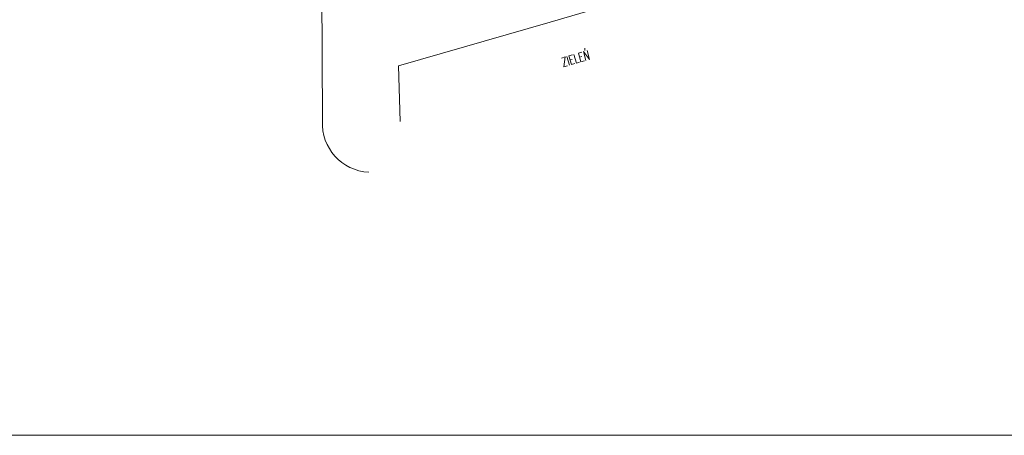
# Model space of a CAD drawing. Header units: inches. Extents: x 0 to 111471, y -105323 to 11070.
# Tile 281 of 366: x 40959 to 44418, y -13920 to -12460. Entities that reach past the tile are written whole.
import ezdxf

# ---------------------------------------------------------------- set-up
doc = ezdxf.new("R2010")
doc.units = ezdxf.units.IN
doc.header["$MEASUREMENT"] = 0
doc.layers.add('888 opisy', color=3, linetype='Continuous', lineweight=0)
doc.layers.add('888 projektowane elementy', color=6, linetype='Continuous', lineweight=13)
doc.styles.add('TS 100_wymiary', font='romans.shx', dxfattribs={"width": 0.7, "height": 16})

msp = doc.modelspace()

# ---------------------------------------------------------------- linework, layer by layer
at = {"layer": '888 opisy'}
for p, q in [((42295.577, -12817.018), (42290.597, -12622.268)), ((58057.235, -13920.281), (26924.211, -13920.281))]:
    msp.add_line(p, q, dxfattribs=at)
msp.add_lwpolyline([(41517.535, -10093.491), (41514.896, -10161.345), (41122.463, -10141.369), (39902.575, -10145.857), (39907.428, -10260.534), (39528.495, -10266.221), (39529.951, -11007.757), (40167.772, -10994.516), (42013.164, -10989.512), (42022.665, -12815.394, 0.41376308), (42185.572, -12995.746)], format="xyb", dxfattribs=at)
msp.add_lwpolyline([(42295.577, -12817.018), (42290.597, -12622.268), (42822.767, -12469.092), (43752.615, -12195.657)], dxfattribs=at)

# ---------------------------------------------------------------- texts
at = {"layer": '888 projektowane elementy', "insert": (42859.369, -12595.283), "char_height": 32, "width": 806.23138, "attachment_point": 1, "rotation": 16.057501, "style": 'TS 100_wymiary'}
msp.add_mtext('ZIELEŃ', dxfattribs=at)

doc.saveas('drawing.dxf')
